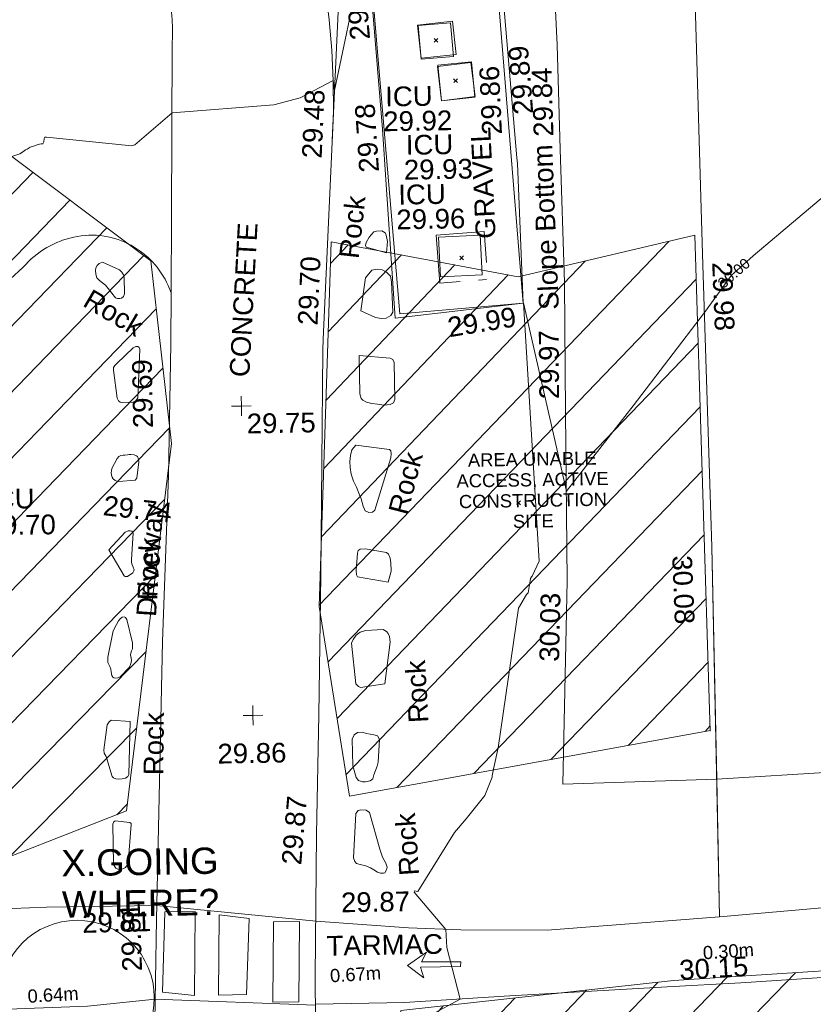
# Model space of a CAD drawing. Header units: millimetres. Extents: x -287732 to 520720, y -103372 to 287754.
# Tile 272 of 380: x 43124 to 58205, y 183955 to 202672. Entities that reach past the tile are written whole.
import ezdxf

# ---------------------------------------------------------------- set-up
doc = ezdxf.new("R2010")
doc.units = ezdxf.units.MM
for name, pattern in [('IMPORT-HIDDEN2 _3_', [4762.5, 3175, -1587.5]), ('IMPORT-UG_ELEC_QLB2 _2_', [2500, 1500, -300.0000000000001, 0, -50, 150, -300.0000000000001, 0, -200]), ('IMPORT-UG_ELEC_STREET LIGHTING_QLB2 _2_', [2700, 1500, -300.0000000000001, 0, -250, 150, -300.0000000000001, 0, -200]), ('IMPORT-UG_UNIDENTIFIED_QLA _2_', [2350, 1500, -300.0000000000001, 0, -50, 150, -300.0000000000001, 0, -50])]:
    doc.linetypes.add(name, pattern=pattern)
for name, color, linetype, lineweight in [('00_TOPO_DRIVE_WAY', 7, 'Continuous', 9), ('00_TOPO_PEDASTRIAN', 7, 'Continuous', 9), ('00_TOPO_SURVEY_TEXT', 7, 'Continuous', 9), ('00_UAV_DRIVE_WAY', 7, 'Continuous', 9), ('00_UAV_SURFACE', 7, 'Continuous', 9), ('00_UAV_SURVEY_TEXT', 7, 'Continuous', 9), ('GEN-TEXT', 7, 'Continuous', 9), ('SM-QC COMPLETED', 7, 'Continuous', 9)]:
    doc.layers.add(name, color=color, linetype=linetype, lineweight=lineweight)
for name, color, linetype, lineweight, true_color in [('00_TOPO_FENCE', 7, 'Continuous', 9, 0x3f7f4f), ('00_TOPO_FOOTPATH', 7, 'Continuous', 9, 0xa50000), ('00_TOPO_LEVEL_SPOT', 7, 'Continuous', 9, 0x666666), ('00_TOPO_ROAD_MARKING_ARROWS', 7, 'Continuous', 9, 0x999999), ('00_TOPO_ROAD_MARKING_WHITE_CONTINUOUS', 7, 'Continuous', 9, 0x999999), ('00_TOPO_SERV_IC', 5, 'Continuous', 9, 0x0000ff), ('00_UAV_FOOTPATH', 7, 'Continuous', 9, 0xa50000), ('00_UAV_FORM_LINES', 7, 'Continuous', 9, 0x666666), ('00_UAV_ROCK', 40, 'Continuous', 9, 0xffbf00), ('00_UAV_SERV_IC', 5, 'Continuous', 9, 0x0000ff), ('00_UAV_SLOPE_BOTTOM', 30, 'Continuous', 9, 0xff7f00), ('00_UAV_WALL_RETAINING', 7, 'Continuous', 9, 0x7c00a5), ('01_DTM_CONTOUR_MJR', 7, 'Continuous', 9, 0x7f3f00), ('01_DTM_CONTOUR_MJR_LABELS', 7, 'Continuous', 9, 0x7f3f00), ('01_DTM_CONTOUR_MNR', 7, 'Continuous', 9, 0xa5a552), ('12333-PUM-2D-U-0001-C01 - Rev2_REVIT IMPORT_dwg', 7, 'Continuous', 9, 0x767676), ('PUM-CHAMBER EXTENTS', 6, 'IMPORT-HIDDEN2 _3_', 9, 0xff00ff), ('PUM-ELECTRIC-QLB2', 1, 'IMPORT-UG_ELEC_QLB2 _2_', 9, 0xff0000), ('PUM-UNABLE TO SURVEY', 190, 'Continuous', 9, 0x7f00ff), ('PUM-UNIDENTIFIED UTILITIES-QLA', 7, 'IMPORT-UG_UNIDENTIFIED_QLA _2_', 9, 0x52a500), ('PUM-WATER-MH', 5, 'Continuous', 9, 0x0000ff)]:
    doc.layers.add(name, color=color, linetype=linetype, lineweight=lineweight, true_color=true_color)
doc.styles.add('Arial', font='arial.ttf', dxfattribs={"height": 500.0000000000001})
doc.styles.add('Arial_1', font='arial.ttf', dxfattribs={"height": 250})
doc.styles.add('Swis721 Lt BT_1', font='swissl.ttf', dxfattribs={"height": 200})
doc.styles.add('Swis721 Lt BT_2', font='swissl.ttf', dxfattribs={"height": 375})
pattern_1 = [(45, (-533641079.65, -725615854.3560001), (-618.7184335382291, 618.7184335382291), [])]

# ---------------------------------------------------------------- blocks, each defined once
blk = doc.blocks.new('12333-PUM-2D-U-0001-C01 - Rev2_REVIT IMPORT_dwg_MM-2077200-Site Location Plan Proposed')
at = {"layer": '00_TOPO_LEVEL_SPOT', "color": 254, "true_color": 0xcccccc, "flags": 128}
for points in [[(500.0000000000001, 0), (0, 0), (0, 500.0000000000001)], [(0, -500.0000000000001), (0, 0), (-500.0000000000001, 0)]]:
    blk.add_lwpolyline(points, dxfattribs=at)
blk = doc.blocks.new('12333-PUM-2D-U-0001-C01 - Rev2_REVIT IMPORT_dwg_MGS62954_T2_Galway_ITM_3d_Rev1-2077680-Site Location Plan Proposed')
at = {"layer": '00_TOPO_DRIVE_WAY', "color": 254, "true_color": 0xcccccc, "flags": 128}
for points in [[(533947310.7138579, 725731693.1597525), (533948599.1790669, 725732292.8675508), (533949364.8963825, 725732849.541381), (533950105.1134104, 725733681.8996902), (533950453.6158828, 725734585.561532), (533950796.9965962, 725736671.5550238), (533950912.4505009, 725740170.8279907), (533951015.7960494, 725742781.650399), (533951124.4683608, 725745445.0481578), (533951288.4688657, 725748596.3189428), (533951375.6958266, 725751100.1535034)], [(533954261.3237748, 725750926.7720876), (533954152.9038471, 725746646.6312761), (533954065.7425202, 725744002.6551392), (533953984.4574562, 725741734.6457609), (533953911.8016596, 725739024.0682355), (533953887.7447301, 725736605.6114737), (533953902.4244289, 725735923.3603222), (533954124.7964522, 725735190.2525634), (533954483.6354288, 725734572.2705452), (533954839.5176274, 725734070.6332626), (533955231.5015766, 725733692.8734832), (533955907.8651333, 725733170.617611), (533956674.2593598, 725732762.6424896), (533957820.6455237, 725732382.5787395)], [(533950862.2703093, 725738649.9250047), (533949572.9945023, 725738536.7528106), (533947723.2392966, 725738499.4396844), (533946396.9614592, 725738459.2854577), (533941871.6936597, 725738359.3006822), (533936372.9219523, 725738473.0361657), (533931579.9965787, 725738680.4198532), (533928785.8331761, 725738882.7086323), (533926256.6229934, 725738766.2295657), (533925217.4002548, 725738826.6515307), (533924740.5424624, 725739121.9279413)]]:
    blk.add_lwpolyline(points, dxfattribs=at)
at = {"layer": '00_TOPO_FENCE', "color": 254, "true_color": 0xcccccc, "flags": 128}
blk.add_lwpolyline([(534006809.2706339, 725743060.2519976), (534005538.4781243, 725743107.9127105), (534004366.3745478, 725743217.8138762), (533998377.5857408, 725743796.1756512), (533997897.7989847, 725743833.0124608), (533993491.9811647, 725743328.3953872), (533987334.7052383, 725742627.8569608), (533979431.4868201, 725741746.926904), (533971488.8156634, 725740926.3118316), (533964282.7598975, 725740216.9085314), (533961614.7168457, 725740030.2239165), (533961591.1296154, 725747064.6063311), (533961512.3756419, 725752627.0772152), (533961436.1583527, 725758918.7373912)], dxfattribs=at)
at = {"layer": '00_TOPO_FOOTPATH', "color": 254, "true_color": 0xcccccc}
blk.add_line((533953906.5889736, 725738500.0339707), (533955602.1075346, 725738505.4317943), dxfattribs=at)
at = {"layer": '00_TOPO_FOOTPATH', "color": 254, "true_color": 0xcccccc, "flags": 128}
blk.add_lwpolyline([(533953940.1125426, 725740080.2653441), (533955698.6507838, 725739921.9996256), (533956693.3809041, 725739868.4371119)], dxfattribs=at)
at = {"layer": '00_TOPO_PEDASTRIAN', "color": 254, "true_color": 0xcccccc}
for p, q in [((533951002.2000001, 725738782.2000002), (533951078.4000002, 725740306.2)), ((533951649.9000001, 725740306.2000002), (533951078.4000002, 725740306.2)), ((533951649.9000001, 725740306.2000002), (533951611.8000002, 725738706.0000001)), ((533952069.0000002, 725738706.0000001), (533952107.1000001, 725740230.0000001)), ((533952678.6000001, 725740153.8000002), (533952107.1000001, 725740230.0000001)), ((533952678.6000001, 725740153.8000002), (533952602.4000002, 725738706.0000001)), ((533953097.7000002, 725738553.6000001), (533953135.8, 725740077.6000001)), ((533953631.1000001, 725740077.6000001), (533953135.8, 725740077.6000001)), ((533953631.1000001, 725740077.6000001), (533953593.0000002, 725738553.6000001)), ((533951611.8000002, 725738706.0000001), (533951002.2000001, 725738782.2000002)), ((533952602.4000002, 725738706.0000001), (533952069.0000002, 725738706.0000001)), ((533953593.0000002, 725738553.6000001), (533953097.7000002, 725738553.6000001))]:
    blk.add_line(p, q, dxfattribs=at)
at = {"layer": '00_TOPO_ROAD_MARKING_ARROWS', "color": 254, "true_color": 0xcccccc, "flags": 128}
blk.add_lwpolyline([(533955974.6051216, 725738963.7982345), (533955669.1090297, 725739206.9980776), (533956035.3148712, 725739455.0940177), (533955936.1224607, 725739271.8686025), (533956683.1582101, 725739257.4393678), (533956678.775282, 725739169.0980287), (533955912.3523304, 725739170.5828823)], close=True, dxfattribs=at)
at = {"layer": '00_TOPO_ROAD_MARKING_WHITE_CONTINUOUS', "color": 254, "true_color": 0xcccccc}
for p, q in [((533950922.7365224, 725740430.6841316), (533953949.9443097, 725740079.3804997)), ((533950862.2703092, 725738649.9250047), (533953906.3880681, 725738479.8367977))]:
    blk.add_line(p, q, dxfattribs=at)
at = {"layer": '00_UAV_DRIVE_WAY', "color": 254, "true_color": 0xcccccc, "flags": 128}
for points in [[(533961605.9534032, 725742643.7315061), (533958680.9815001, 725742599.3465), (533958759.7690862, 725744672.478354), (533958827.9815001, 725746467.3465), (533958855.6784084, 725749670.5787382), (533958876.9815001, 725752134.3464999), (533958842.244041, 725754668.5001615), (533958814.9815, 725756657.3465), (533958726.6621689, 725759664.8521454), (533958700.9815, 725760539.3465), (533958710.9815, 725762585.3464999), (533958572.1762393, 725764655.6803505), (533958450.9815, 725766463.3464999), (533958263.9353285, 725769644.005468), (533958236.9815001, 725770102.3465002), (533957907.9815001, 725774538.3465), (533957891.4944401, 725774628.1267971), (533957311.4415, 725777786.8055)], [(533955330.7525, 725771096.3405), (533955276.7525, 725767471.3405001), (533955195.3712907, 725766100.7662112), (533954899.1599913, 725761112.1503652), (533954822.7525, 725759825.3405), (533954589.3468003, 725756125.8921217), (533954274.8053633, 725751140.4534205), (533954261.3237748, 725750926.7720876)], [(533951375.6958266, 725751100.1535034), (533951399.9698442, 725752070.5524807), (533951347.4579881, 725752208.8916968), (533951319.6993831, 725752270.8278202), (533951289.3715116, 725752331.5472051), (533951256.5275788, 725752390.9433293), (533951221.2252042, 725752448.9119918), (533951183.5263202, 725752505.3514959), (533951143.4970632, 725752560.1628278), (533951101.2076583, 725752613.2498293), (533951056.7322958, 725752664.519368), (533951010.149, 725752713.8815), (533950981.160238, 725752742.605828), (533950931.3733101, 725752788.7348354), (533950879.6983719, 725752832.7385197), (533950826.226078, 725752874.5396836), (533950771.0502374, 725752914.0649933), (533950714.2676473, 725752951.2451082), (533950655.9779233, 725752986.0148019), (533950596.283326, 725753018.3130761), (533950535.2885793, 725753048.0832692), (533950473.1006893, 725753075.2731537), (533950409.8287544, 725753099.8350297), (533950345.5837751, 725753121.7258072), (533950280.4784589, 725753140.907082), (533950214.6270229, 725753157.345204), (533950148.1449925, 725753171.011335), (533950081.149, 725753181.8815), (533950075.8993683, 725753182.4194565), (533950003.3014632, 725753188.2146665), (533949930.5245606, 725753190.9647081), (533949857.696336, 725753190.664757), (533949784.9445548, 725753187.3153399), (533949712.3968481, 725753180.922332), (533949640.1804897, 725753171.4969496), (533949568.4221714, 725753159.0557274), (533949497.2477814, 725753143.6204919), (533949426.7821841, 725753125.2183213), (533949357.149, 725753103.8814999), (533949316.7717913, 725753090.0263288), (533949248.7087927, 725753064.1136196), (533949181.7906088, 725753035.3734576), (533949116.1346362, 725753003.8562629), (533949051.8560584, 725752969.6173273), (533948989.0676416, 725752932.7167177), (533948927.8795381, 725752893.2191703), (533948868.3990925, 725752851.193977), (533948810.730654, 725752806.7148644), (533948754.9753922, 725752759.8598641), (533948701.231121, 725752710.7111753), (533948649.5921263, 725752659.355022), (533948600.1490001, 725752605.8815), (533948182.4361826, 725752235.8470142)]]:
    blk.add_lwpolyline(points, dxfattribs=at)
at = {"layer": '00_UAV_FOOTPATH', "color": 254, "true_color": 0xcccccc, "flags": 128}
for points in [[(533955602.1075348, 725738505.4317943), (533957497.0245002, 725738589.2155), (533960593.7327984, 725738712.3956746), (533961997.0245003, 725738768.2155001), (533965385.0245001, 725738927.2154999)], [(533925970, 725740690.0000001), (533927580.2910728, 725740631.0822601), (533930470.1490001, 725740498.8815), (533930936.1613029, 725740469.286821), (533935097.7738052, 725740204.9985504), (533935918.5063865, 725740209.2071245), (533937805.1490001, 725740218.8815), (533940913.2964685, 725740348.5431141), (533941137.149, 725740357.8815001), (533943006.1490001, 725740344.8815), (533945525.149, 725740363.8814999), (533945912.4793455, 725740371.8556033), (533948828.149, 725740431.8814999), (533950922.7365224, 725740430.6841315), (533950911.2265834, 725740430.6907111)], [(533956693.380904, 725739868.4371117), (533958337.0245, 725739829.2155), (533961614.7168457, 725740030.2239164)]]:
    blk.add_lwpolyline(points, dxfattribs=at)
at = {"layer": '00_UAV_FORM_LINES', "color": 254, "true_color": 0xcccccc, "flags": 128}
for points in [[(533961512.3756419, 725752627.0772152), (533961591.1296154, 725747064.6063311), (533961605.9534032, 725742643.7315061), (533961614.7168457, 725740030.2239164), (533964282.7598975, 725740216.9085314), (533971488.8156634, 725740926.3118316), (533979431.4868201, 725741746.926904), (533987334.7052383, 725742627.8569608), (533993491.9811647, 725743328.3953872), (533997897.7989847, 725743833.0124608), (534004884.06134, 725743169.2734714)], [(533961605.9534032, 725742643.7315061), (533963870.5935, 725742744.3515), (533966986.5935, 725742771.3514999), (533970332.5935001, 725742899.3515), (533979013.5935001, 725743688.3514999), (533984489.5935, 725744267.3515), (533990605.5935, 725744658.3515002), (533995896.5935, 725745162.3515), (533998858.5935, 725745161.3515), (534002418.5935, 725744963.3515), (534006330.5935, 725744603.3515), (534009100.5843577, 725744337.8864627)]]:
    blk.add_lwpolyline(points, dxfattribs=at)
at = {"layer": '00_UAV_ROCK', "color": 254, "true_color": 0xcccccc, "flags": 128}
for points in [[(533955503.892, 725752755.5235), (533955124.8919999, 725752873.5235), (533955112.892, 725752904.5235), (533955121.892, 725752963.5235), (533955183.8919999, 725753064.5235), (533955271.8919999, 725753162.5234998), (533955320.8919999, 725753176.5235), (533955422.892, 725753177.5235), (533955484.8919999, 725753138.5235), (533955507.892, 725753091.5235001), (533955528.892, 725752973.5234998)], [(533950104.8919999, 725752677.5235002), (533950430.8919998, 725752521.5235), (533950472.892, 725752478.5234998), (533950501.8920001, 725752427.5235001), (533950516.892, 725752376.5235), (533950516.892, 725752065.5235), (533950496.8920001, 725752017.5235), (533950456.892, 725751984.5235001), (533950421.8919999, 725751977.5235001), (533950377.8919999, 725751981.5235001), (533950341.892, 725751993.5235001), (533950204.892, 725752172.5235001), (533950156.8919999, 725752235.5235), (533950097.892, 725752284.5235), (533950046.892, 725752328.5235001), (533949996.8920001, 725752378.5235001), (533949975.8919999, 725752446.5235), (533949973.892, 725752518.5235001), (533949981.892, 725752570.5235), (533950005.892, 725752614.5235), (533950043.892, 725752653.5235)], [(533954999.892, 725751664.5235), (533955100.8919999, 725752292.5235), (533955219.892, 725752432.5235), (533955320.8919999, 725752451.5235), (533955420.892, 725752435.5235001), (533955502.8919999, 725752389.5235001), (533955572.892, 725752314.5235), (533955589.892, 725752205.5235001), (533955604.8919999, 725751631.5235001), (533955569.892, 725751568.5235), (533955480.8919999, 725751514.5235001), (533955381.8919998, 725751512.5235), (533955274.8919999, 725751532.5235)], [(533950339.8920001, 725750085.5235), (533950278.8920001, 725750617.5235), (533950283.8919999, 725750667.5235001), (533950306.892, 725750706.5235), (533950346.892, 725750743.5235001), (533950663.892, 725751036.5235), (533950710.892, 725751061.5235), (533950750.892, 725751059.5235002), (533950773.8920001, 725751042.5235001), (533950787.892, 725751008.5235), (533950734.8919998, 725750087.5235), (533950716.892, 725750051.5235), (533950686.892, 725750024.5235001), (533950636.8919999, 725750006.5235), (533950433.8919999, 725749999.5235001), (533950396.892, 725750011.5235), (533950363.892, 725750036.5235001)], [(533954955.8919999, 725750814.5235), (533955539.8919999, 725750754.5235001), (533955590.892, 725750729.5235001), (533955616.892, 725750674.5235), (533955615.8919999, 725749967.5235001), (533955588.892, 725749907.5235), (533955528.892, 725749873.5235), (533955411.8919999, 725749865.5235), (533955286.892, 725749885.5235), (533955178.8919999, 725749901.5235), (533955076.892, 725749929.5235001), (533955009.8919999, 725749965.5235001), (533954979.8919999, 725749995.5235), (533954951.892, 725750089.5235)], [(533950652.892, 725748521.5235), (533950345.8919999, 725748502.5235001), (533950308.8919999, 725748508.5235), (533950277.892, 725748524.5235), (533950239.892, 725748553.5235001), (533950218.892, 725748584.5235), (533950206.892, 725748626.5235001), (533950204.892, 725748665.5235001), (533950209.892, 725748708.5234998), (533950217.892, 725748752.5235), (533950319.892, 725748937.5235001), (533950353.892, 725748973.5234998), (533950393.8920001, 725748995.5235), (533950432.892, 725748997.5235001), (533950470.8919999, 725748998.5235001), (533950515.892, 725749002.5235001), (533950550.8920001, 725749010.5235002), (533950583.892, 725749009.5235001), (533950642.8919999, 725749002.5235001), (533950691.892, 725748984.5235), (533950710.892, 725748967.5235001), (533950728.892, 725748917.5235001), (533950728.892, 725748863.5235), (533950689.892, 725748567.5235), (533950685.8919999, 725748560.5235)], [(533954862.8919999, 725749114.5235001), (533955496.892, 725749021.5235), (533955521.8919999, 725748992.5235001), (533955530.892, 725748939.5235), (533955518.892, 725748860.5234998), (533955197.892, 725747873.5235), (533955152.892, 725747833.5234998), (533955084.892, 725747830.5235001), (533955016.8919999, 725747862.5235001), (533954979.8919999, 725747953.5235), (533954940.8919999, 725748091.5235), (533954901.8919999, 725748199.5235), (533954860.892, 725748317.5235), (533954804.892, 725748427.5235), (533954761.8919999, 725748562.5235), (533954742.8919999, 725748693.5235001), (533954738.892, 725748804.5235), (533954755.892, 725748917.5235), (533954780.892, 725749024.5235)], [(533950130.892, 725747206.5235), (533950450.892, 725747535.5235), (533950502.892, 725747557.5235001), (533950545.8920001, 725747558.5235001), (533950574.892, 725747551.5235001), (533950591.892, 725747535.5235), (533950597.892, 725747520.5235001), (533950559.892, 725747007.5235), (533950559.892, 725746960.5235), (533950567.8920001, 725746912.5235001), (533950587.892, 725746865.5235), (533950605.8919999, 725746817.5235), (533950602.892, 725746795.5235001), (533950581.892, 725746761.5235001), (533950480.892, 725746692.5235), (533950455.8919999, 725746692.5235), (533950434.892, 725746694.5235002), (533950416.8919999, 725746705.5235)], [(533955426.8919999, 725746499.5235001), (533954850.892, 725746608.5235), (533954826.892, 725746646.5235001), (533954823.892, 725746736.5235), (533954855.8919999, 725747059.5235), (533954871.892, 725747108.5235001), (533954909.8919999, 725747132.5235), (533955000.892, 725747140.5235), (533955406.8919999, 725747061.5235), (533955443.8919999, 725747029.5235001), (533955475.892, 725746956.5235001), (533955487.8919999, 725746865.5235), (533955487.8919999, 725746703.5235001)], [(533950076.892, 725745168.5235), (533950184.892, 725745666.5235), (533950250.892, 725745785.5235), (533950293.892, 725745851.5235001), (533950326.892, 725745893.5235), (533950362.8919999, 725745920.5235001), (533950398.8920001, 725745925.5235001), (533950424.892, 725745911.5235001), (533950453.8919999, 725745874.5235001), (533950549.892, 725745427.5235001), (533950552.892, 725745367.5235), (533950546.8919999, 725745314.5235001), (533950530.892, 725745275.5235001), (533950516.892, 725745236.5235001), (533950511.8919999, 725745205.5235), (533950515.892, 725745172.5235002), (533950524.892, 725745102.5235), (533950518.8920001, 725745056.5235), (533950508.892, 725745017.5235), (533950485.892, 725744970.5235001), (533950304.892, 725744788.5235), (533950258.892, 725744768.5235), (533950219.8920001, 725744761.5235), (533950185.8919999, 725744769.5235001), (533950164.892, 725744786.5235), (533950149.8919999, 725744816.5235), (533950137.892, 725744883.5235), (533950128.892, 725744937.5235001), (533950111.892, 725744985.5235), (533950092.892, 725745026.5235), (533950075.8920001, 725745064.5235001)], [(533955332.8919999, 725744565.5235), (533954870.8919999, 725744503.5235), (533954827.892, 725744527.5235), (533954783.8919999, 725744576.5235), (533954714.892, 725745350.5235001), (533954742.8919999, 725745422.5235), (533954800.892, 725745499.5235001), (533954878.892, 725745559.5235), (533954981.892, 725745590.5235), (533955319.892, 725745599.5235), (533955381.8919998, 725745559.5235), (533955413.8919999, 725745520.5235), (533955435.8919999, 725745466.5234998), (533955444.892, 725745358.5235)], [(533950482.892, 725743933.5235001), (533950435.8919999, 725742927.5235), (533950417.892, 725742889.5235), (533950374.8919999, 725742862.5235001), (533950310.8919999, 725742850.5235), (533950237.892, 725742842.5235001), (533950187.892, 725742850.5235), (533950145.892, 725742871.5235001), (533950119.8919999, 725742896.5235), (533950044.892, 725743172.5235), (533950024.892, 725743239.5235), (533950011.892, 725743277.5235), (533949978.892, 725743342.5235), (533949973.892, 725743403.5235001), (533950041.8919999, 725743878.5235), (533950080.8919999, 725743936.5235), (533950122.892, 725743966.5235)], [(533955213.8919999, 725743508.5235), (533955177.892, 725743079.5235), (533955158.8919999, 725743005.5235), (533955124.8919999, 725742925.5235), (533955090.892, 725742841.5235001), (533955070.8919999, 725742767.5234998), (533955022.892, 725742731.5235), (533954934.892, 725742711.5235), (533954874.8919999, 725742711.5235), (533954797.892, 725742740.5235), (533954754.892, 725742794.5235), (533954730.892, 725742883.5235), (533954695.892, 725743020.5235), (533954692.892, 725743528.5235001), (533954729.8919999, 725743608.5235), (533954795.892, 725743649.5235), (533954886.8919998, 725743656.5235), (533954967.8919999, 725743631.5235001), (533955033.8919999, 725743612.5235), (533955104.8919999, 725743602.5235001), (533955173.892, 725743583.5235)], [(533950114.8919999, 725741226.5235), (533950117.8919999, 725741988.5235), (533950136.8919999, 725742032.5235), (533950163.892, 725742052.5235), (533950439.892, 725742018.5235), (533950464.892, 725741999.5235001), (533950467.892, 725741978.5235), (533950392.892, 725741245.5235), (533950377.8919999, 725741207.5235), (533950345.8919999, 725741165.5235001), (533950294.892, 725741136.5235), (533950240.892, 725741132.5235), (533950196.892, 725741134.5235), (533950162.892, 725741154.5235001)], [(533954998.892, 725742125.5235), (533955181.8919999, 725741424.5235), (533955230.892, 725741275.5235001), (533955289.8919999, 725741156.5235001), (533955312.892, 725741084.5235001), (533955304.892, 725741030.5235), (533955266.8919999, 725740976.5235), (533955243.892, 725740967.5235001), (533955183.8919999, 725740967.5235001), (533955127.892, 725740989.5235), (533955058.892, 725741037.5235), (533954999.892, 725741072.5235), (533954912.892, 725741115.5235), (533954805.8919999, 725741140.5235), (533954736.892, 725741163.5235001), (533954699.892, 725741199.5235001), (533954680.8919999, 725741270.5235), (533954736.892, 725742114.5235001), (533954782.892, 725742167.5235), (533954835.8919999, 725742180.5235001), (533954932.892, 725742170.5235)]]:
    blk.add_lwpolyline(points, close=True, dxfattribs=at)
at = {"layer": '00_UAV_SERV_IC', "color": 254, "true_color": 0xcccccc, "flags": 128}
for points in [[(533956226.7524999, 725756429.3405), (533956185.7525001, 725757068.3405001), (533956801.2663488, 725757107.8335639), (533956842.2663486, 725756468.8335637)], [(533956602.7525001, 725755632.3405), (533956535.7525, 725756285.3405), (533957173.8516554, 725756350.8116232), (533957240.8516554, 725755697.8116232)], [(533956524.7525001, 725752283.3405), (533956499.7525, 725753037.3405), (533957290.3408071, 725753063.5536402), (533957315.3408071, 725752309.5536404)]]:
    blk.add_lwpolyline(points, close=True, dxfattribs=at)
at = {"layer": '00_UAV_SLOPE_BOTTOM', "color": 254, "true_color": 0xcccccc, "flags": 128}
blk.add_lwpolyline([(533958086.7525001, 725751756.3405), (533955651.7525001, 725751513.3405), (533955525.0655876, 725754058.4027166), (533955472.7525, 725755109.3405), (533955219.6899493, 725759042.1720566), (533955129.494329, 725760443.8973635), (533957590.414257, 725760616.840006), (533957669.006701, 725759503.9549783), (533957811.0595757, 725757492.4573123), (533958016.6692884, 725754520.0494162), (533958024.2145002, 725754410.9716555)], close=True, dxfattribs=at)
at = {"layer": '00_UAV_SURFACE', "color": 254, "true_color": 0xcccccc, "flags": 128}
for points in [[(533951399.969844, 725752070.5524806), (533951436.149, 725753516.8815), (533951506.149, 725756796.8815001), (533951514.822069, 725756949.8347802), (533951516.4819971, 725757062.322315), (533951517.0825115, 725757103.0170848), (533951512.9263622, 725757256.15968), (533951502.3609121, 725757408.9939015)], [(533954001.7525, 725759837.3405), (533954152.1910442, 725759275.8546164), (533954278.9850399, 725758708.5615388), (533954344.7525, 725758359.3405001), (533954432.9979588, 725757784.7877244), (533954497.1062382, 725757207.0435926), (533954536.9648706, 725756627.1216645), (533954552.5039302, 725756046.0393203), (533954543.6961566, 725755464.8159758), (533954513.1497796, 725754918.1797783)]]:
    blk.add_lwpolyline(points, dxfattribs=at)
at = {"layer": '00_UAV_WALL_RETAINING', "color": 254, "true_color": 0xcccccc, "flags": 128}
blk.add_lwpolyline([(533955737.7525, 725751596.3405001), (533955402.8746915, 725756584.4951081), (533955144.7525, 725760429.3405002), (533956288.7251887, 725760495.6159961), (533957526.7525, 725760567.3405), (533957765.1803825, 725756815.9332258), (533958082.2596115, 725751827.0312874), (533958086.7525001, 725751756.3405)], close=True, dxfattribs=at)
at = {"layer": '01_DTM_CONTOUR_MJR', "color": 254, "true_color": 0xcccccc, "flags": 128}
blk.add_lwpolyline([(533956102.4809865, 725738261.3496152), (533956660.0000001, 725738550), (533956421.6436514, 725739535.1700604), (533956410.0000001, 725739880), (533955817.4891778, 725740598.1385282), (533955828.9795918, 725740624.9526768), (533955887.862543, 725740609.1123714), (533956608.9139959, 725741720.2466532), (533956830.329022, 725741976.3966419), (533957195.6612718, 725742410.4241298), (533957337.5715436, 725742756.3624054), (533957341.3977486, 725742783.5797374), (533957376.712358, 725742941.7843673), (533957464.1582676, 725743314.9875267), (533957896.2386035, 725745963.1009563), (533958055.6492051, 725746216.4515098), (533958083.0042843, 725746249.6472815), (533958129.1609182, 725746476.1838744), (533958134.7476857, 725746517.8766565), (533958152.1764707, 725746551.1764706), (533958164.1933241, 725746567.3866483), (533958305.9479393, 725746848.3940861), (533958090, 725751760.0000001), (533958850, 725748170.0000001), (533960140.7681546, 725749771.2935264), (533961530.0000001, 725751520.0000001), (533962053.660268, 725752218.3266182), (533962098.2617197, 725752257.0147334), (533962472.614522, 725752581.735205), (533965588.789608, 725755114.5584979)], dxfattribs=at)
at = {"layer": '01_DTM_CONTOUR_MNR', "color": 254, "true_color": 0xcccccc, "flags": 128}
blk.add_lwpolyline([(533946288.8891886, 725754038.3439654), (533948574.7822682, 725754764.0528082), (533948602.7714034, 725754778.6716682), (533948629.8446937, 725754798.5328262), (533948657.2133871, 725754815.8734869), (533948684.465618, 725754834.1339163), (533948712.1565289, 725754849.9354453), (533948771.2268491, 725754882.2043338), (533948834.8977584, 725754905.0454658), (533948884.6738573, 725754924.1230098), (533948948.9246247, 725754936.0576524), (533948979.6016418, 725754943.7972435), (533949012.1832222, 725754946.3487189), (533949031.7210945, 725754980.3265668), (533949038.4966836, 725755045.5634351), (533949055.9674923, 725755072.0833334), (533949086.0045086, 725755070.3856292), (533950704.8185246, 725754875.0297179), (533950758.357942, 725754897.2417829), (533951480, 725755490.0000001), (533953411.8869696, 725755608.1508324), (533953919.9990373, 725755734.1918449), (533954550.0000001, 725756050.0000001), (533954568.3783784, 725755902.9054055), (533954569.5238096, 725755862.7803379), (533955098.1968843, 725758175.460636)], dxfattribs=at)
at = {"xscale": 0.375, "yscale": 0.375, "zscale": 0.375}
for p in [(533952699.1228423, 725749894.6998018), (533952815.4027371, 725744011.1544623)]:
    blk.add_blockref('12333-PUM-2D-U-0001-C01 - Rev2_REVIT IMPORT_dwg_MM-2077200-Site Location Plan Proposed', p, dxfattribs=at)
at = {"layer": '00_TOPO_DRIVE_WAY', "color": 251, "true_color": 0x666666, "char_height": 375, "attachment_point": 1, "line_spacing_factor": 1.005061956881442, "style": 'Swis721 Lt BT_2'}
for s, insert, width, rotation in [('29.69', (533950636.1989416, 725749507.5405397), 1495.902363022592, 89.99999999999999), ('Driveway', (533950631.2443063, 725745940.3328118), 2436.183848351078, 85.21360218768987), ('29.87', (533953308.7551977, 725741179.7684444), 1495.902363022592, 84.14638053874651), ('29.81', (533950250.1509959, 725739180.1470703), 1495.902363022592, 91.03287873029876)]:
    blk.add_mtext(s, dxfattribs=dict(at, insert=insert, width=width, rotation=rotation))
at = {"layer": '00_TOPO_FENCE', "color": 251, "true_color": 0x666666, "char_height": 375, "width": 1495.902363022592, "attachment_point": 1, "rotation": 271.3647647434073, "line_spacing_factor": 1.005061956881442, "style": 'Swis721 Lt BT_2'}
for s, insert in [('29.98', (533962065.3670347, 725752478.0921322)), ('30.08', (533961208.0574117, 725746916.1011528))]:
    blk.add_mtext(s, dxfattribs=dict(at, insert=insert))
at = {"layer": '00_TOPO_FOOTPATH', "color": 251, "true_color": 0x666666, "insert": (533954426.8929952, 725740614.1481154), "char_height": 375, "width": 1495.902363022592, "attachment_point": 1, "line_spacing_factor": 1.005061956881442, "style": 'Swis721 Lt BT_2'}
blk.add_mtext('29.87', dxfattribs=at)
at = {"layer": '00_TOPO_LEVEL_SPOT', "char_height": 375, "width": 1495.902363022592, "attachment_point": 1, "line_spacing_factor": 1.005061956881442, "style": 'Swis721 Lt BT_2'}
for s, insert in [('29.75', (533952794.1808528, 725749747.3102245)), ('29.86', (533952128.1353062, 725743481.5653192))]:
    blk.add_mtext(s, dxfattribs=dict(at, insert=insert))
at = {"layer": '00_TOPO_SERV_IC', "color": 251, "true_color": 0x666666, "char_height": 375, "attachment_point": 1, "line_spacing_factor": 1.005061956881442, "style": 'Swis721 Lt BT_2'}
for s, insert, width in [('ICU', (533947836.8111334, 725748395.9746865), 1021.012723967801), ('29.70', (533947822.9003084, 725747895.5162591), 1495.902363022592)]:
    blk.add_mtext(s, dxfattribs=dict(at, insert=insert, width=width))
at = {"layer": '00_TOPO_SURVEY_TEXT', "color": 251, "true_color": 0x666666, "insert": (533954136.729525, 725739793.5067371), "char_height": 375, "width": 2450.430537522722, "attachment_point": 1, "line_spacing_factor": 1.005061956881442, "style": 'Swis721 Lt BT_2'}
blk.add_mtext('TARMAC', dxfattribs=at)
at = {"layer": '00_UAV_DRIVE_WAY', "color": 251, "true_color": 0x666666, "char_height": 375, "width": 1495.902363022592, "attachment_point": 1, "line_spacing_factor": 1.005061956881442, "style": 'Swis721 Lt BT_2'}
for s, insert, rotation in [('29.84', (533958343.6343468, 725754911.6888481), 90.78534509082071), ('29.48', (533953930.0021614, 725754590.923306), 86.38987816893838), ('29.70', (533953796.3001863, 725751421.1403637), 86.38987816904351), ('29.97', (533958362.6288684, 725749924.851261), 89.50460150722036), ('30.03', (533958274.3909051, 725744941.105207), 87.8235707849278)]:
    blk.add_mtext(s, dxfattribs=dict(at, insert=insert, rotation=rotation))
at = {"layer": '00_UAV_FOOTPATH', "color": 251, "true_color": 0x666666, "char_height": 375, "width": 1495.902363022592, "attachment_point": 1, "line_spacing_factor": 1.005061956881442, "style": 'Swis721 Lt BT_2'}
for s, insert, rotation in [('29.81', (533949500.672913, 725740308.29793), 0.5480671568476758), ('30.15', (533960823.8516819, 725739217.1705394), 2.2778978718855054)]:
    blk.add_mtext(s, dxfattribs=dict(at, insert=insert, rotation=rotation))
at = {"layer": '00_UAV_ROCK', "color": 251, "true_color": 0x666666, "char_height": 375, "attachment_point": 1, "line_spacing_factor": 1.005061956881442, "style": 'Swis721 Lt BT_2'}
for s, insert, width, rotation in [('Rock', (533954602.2594138, 725752691.4022685), 1381.928849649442, 82.62708466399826), ('Rock', (533949892.977274, 725752182.1800195), 1381.928849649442, 328.38), ('Rock', (533955451.3004488, 725747851.8821887), 1381.928849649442, 74.47912266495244), ('29.74', (533950068.6435916, 725748240.2409972), 1495.902363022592, 352.61615027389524), ('Rock', (533950659.1382333, 725746243.6110516), 1381.928849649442, 86.79836482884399), ('Rock', (533955773.3808191, 725743806.560939), 1381.928849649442, 92.12250785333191), ('Rock', (533950718.0818681, 725742913.1002874), 1381.928849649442, 88.47552155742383), ('Rock', (533955547.1744687, 725740903.858854), 1381.928849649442, 92.83856763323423)]:
    blk.add_mtext(s, dxfattribs=dict(at, insert=insert, width=width, rotation=rotation))
at = {"layer": '00_UAV_SERV_IC', "color": 251, "true_color": 0x666666, "char_height": 375, "attachment_point": 1, "line_spacing_factor": 1.005061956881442, "style": 'Swis721 Lt BT_2'}
for s, insert, width in [('ICU', (533955532.9828056, 725755915.2233298), 1021.012723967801), ('29.92', (533955488.1546551, 725755444.844329), 1495.902363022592), ('ICU', (533955908.9796175, 725754989.0337142), 1021.012723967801), ('29.93', (533955864.1514669, 725754518.6547133), 1495.902363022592), ('ICU', (533955749.6573789, 725754046.3907372), 1021.012723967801), ('29.96', (533955704.8292284, 725753576.0117363), 1495.902363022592)]:
    blk.add_mtext(s, dxfattribs=dict(at, insert=insert, width=width))
at = {"layer": '00_UAV_SLOPE_BOTTOM', "color": 251, "true_color": 0x666666, "char_height": 375, "attachment_point": 1, "line_spacing_factor": 1.005061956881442, "style": 'Swis721 Lt BT_2'}
for s, insert, width, rotation in [('29.86', (533957365.6291402, 725754961.4284209), 1495.902363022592, 91.63488058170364), ('29.78', (533955018.0193885, 725754283.4727428), 1495.902363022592, 92.84969031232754), ('Slope Bottom', (533958388.2730567, 725751617.1206214), 3685.143599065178, 91.36481507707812)]:
    blk.add_mtext(s, dxfattribs=dict(at, insert=insert, width=width, rotation=rotation))
at = {"layer": '00_UAV_SURVEY_TEXT', "color": 251, "true_color": 0x666666, "char_height": 375, "attachment_point": 1, "line_spacing_factor": 1.005061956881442, "style": 'Swis721 Lt BT_2'}
for s, insert, width, rotation in [('GRAVEL', (533957212.1884086, 725752985.8739557), 2322.210334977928, 91.83803234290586), ('CONCRETE', (533952481.7641658, 725750460.5740811), 3286.236302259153, 85.85269265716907)]:
    blk.add_mtext(s, dxfattribs=dict(at, insert=insert, width=width, rotation=rotation))
at = {"layer": '00_UAV_WALL_RETAINING', "color": 251, "true_color": 0x666666, "char_height": 375, "width": 1495.902363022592, "attachment_point": 1, "line_spacing_factor": 1.005061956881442, "style": 'Swis721 Lt BT_2'}
for s, insert, rotation in [('29.91', (533954892.0113819, 725756800.7612482), 93.84076648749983), ('29.89', (533957968.6277395, 725755331.7043663), 93.63665166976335), ('29.99', (533956619.2286257, 725751504.7480762), 8.254572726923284)]:
    blk.add_mtext(s, dxfattribs=dict(at, insert=insert, rotation=rotation))
at = {"layer": '01_DTM_CONTOUR_MJR_LABELS', "color": 251, "true_color": 0x666666, "insert": (533962034.290475, 725752333.2164195), "char_height": 200, "width": 797.8007824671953, "attachment_point": 2, "rotation": 40.01342766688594, "line_spacing_factor": 1.005061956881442, "style": 'Swis721 Lt BT_1'}
blk.add_mtext('30.00', dxfattribs=at)
blk = doc.blocks.new('12333-PUM-2D-U-0001-C01 - Rev2_REVIT IMPORT_dwg-1620468-Site Location Plan Proposed')
at = {"layer": 'PUM-CHAMBER EXTENTS', "true_color": 0xfff4d4}
h = blk.add_hatch(dxfattribs=at)
h.set_pattern_fill('FP_14', style=0, pattern_type=2)
h.set_pattern_definition(pattern_1)
h.paths.add_polyline_path([(291811.3501528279, 124468.6438213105), (306011.3501528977, 125163.6438213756), (309303.3501529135, 126382.6438213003), (310276.3501529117, 133352.6438213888), (309947.3501528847, 136832.6438213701), (307059.3501528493, 139075.6438213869), (304064.350152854, 137236.6438213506), (301560.095729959, 137051.9973635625), (288639.1046682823, 134790.0492880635), (288630.6430382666, 134386.5106701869), (288258.8263998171, 134391.737187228), (288273.3501527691, 133230.6438212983), (288213.5074401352, 133220.9184094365), (288164.3501528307, 131103.6438213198), (291489.3501529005, 131422.6438213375), (291767.656290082, 125412.2684225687)])
h.paths.add_polyline_path([(313541.3501529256, 126587.6438213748), (320416.1456552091, 127718.9519342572), (320290.3501528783, 137135.6438213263), (316922.3501528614, 136404.6438212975), (313381.3501528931, 137134.6438212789), (313031.3501529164, 130202.6438213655), (313364.3812648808, 127842.0409395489)])
h.paths.add_polyline_path([(305922.0501528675, 132148.0438212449), (305930.0306085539, 132605.2438213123), (306188.7501529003, 132605.2438213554), (306180.769697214, 132148.043821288), (306133.2633083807, 132148.0438212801)])
h = blk.add_hatch(dxfattribs=at)
h.set_pattern_fill('FP_14', style=0, pattern_type=2)
h.set_pattern_definition(pattern_1)
h.paths.add_polyline_path([(351699.7223387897, 60394.56140982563), (351708.9931529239, 60906.25732130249), (352393.2163071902, 60898.13015708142), (353041.6677554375, 66223.39089351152), (353206.9931679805, 73966.25732118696), (353982.8594361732, 73952.71452510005), (354317.3501528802, 76699.64382133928), (358888.3501528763, 76111.64382135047), (361222.350152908, 86809.64382132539), (361563.3501529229, 88895.64382133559), (363078.3501529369, 90435.64382137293), (363904.3501529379, 101867.6438212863), (365385.1266995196, 110525.3932341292), (365230.9820148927, 110551.7047199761), (365498.4008083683, 111226.8875165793), (365470.0968050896, 111952.5482150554), (365624.7061381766, 111926.1574136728), (366051.3501529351, 114420.6438213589), (364898.3501528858, 114331.6438213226), (360524.3501529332, 111561.643821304), (356416.7002318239, 111258.678218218), (357929.2858412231, 111182.0907012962), (360544.5530249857, 111349.5624075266), (360546.5568067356, 111049.5690885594), (355314.0187962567, 111014.6190039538), (355309.6134037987, 111177.0234435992), (355277.3501528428, 111174.6438213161), (352644.3501529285, 114141.6438213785), (338239.8330883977, 112460.2766464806), (329804.3501528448, 111555.6438213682), (319532.3501528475, 110592.6438213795), (310517.3501528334, 109863.6438213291), (302620.3501528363, 109581.6438213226), (295825.3501529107, 109566.6438213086), (279813.350152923, 106549.6438213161), (276140.8366145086, 103581.1872824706), (276061.814112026, 103425.8629484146), (271406.8224872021, 105468.1551963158), (271509.3894614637, 105701.9358727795), (267649.3501529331, 107463.6438213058), (260223.350152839, 100640.6438213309), (259796.3501529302, 72682.64382134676), (269496.3501528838, 64316.64382130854), (273776.3501529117, 63665.64382135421), (309011.3501528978, 62955.64382139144), (311037.3501528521, 62074.6438213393), (338250.4136490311, 60841.37633496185), (351699.5658924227, 60394.56660730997)])
h.paths.add_polyline_path([(268358.9909750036, 65556.86419187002), (264596.4920611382, 69167.41490751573), (264804.2082447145, 69383.87273540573), (266581.5988270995, 67470.36930634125), (268566.7072650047, 65773.32227584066), (268393.5501527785, 65592.87780161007)])
h.paths.add_polyline_path([(332379.8871528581, 67575.85382149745), (302320.8871528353, 68122.85382142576), (302332.4158496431, 68783.33241919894), (280169.8095181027, 69186.63780598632), (280330.3604934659, 78384.59702432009), (275960.0958838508, 78464.13017966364), (276108.0612945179, 86595.19465455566), (280450.151176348, 86519.40319374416), (280756.2778082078, 103341.6855813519), (302910.5740271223, 102938.5317815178), (302920.972094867, 103534.2366836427), (310787.9439886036, 103391.077438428), (310815.0515439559, 104880.7045066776), (318228.828162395, 104745.7919744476), (318301.0448391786, 108714.2766025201), (322633.8020448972, 108635.4310593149), (322539.6341878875, 103240.5581443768), (349750.1643799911, 102745.3933022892), (349310.9351529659, 74176.4228213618), (332506.0083566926, 74506.52523825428), (332420.0679097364, 69783.88557772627)])
h.paths.add_polyline_path([(262373.7501529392, 72788.24382127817), (262335.6501529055, 75226.64382126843), (265345.5501529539, 75226.64382127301), (265383.6501528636, 72864.44382129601), (265304.282726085, 72862.43451935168)])
h.paths.add_polyline_path([(261383.1501529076, 75912.44382133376), (261459.3501528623, 80789.24382130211), (267517.2501529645, 80713.04382131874), (267441.0501529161, 75836.24382126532), (261504.349508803, 75910.91930113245)])
h.paths.add_polyline_path([(302573.8228673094, 78329.5292630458), (302592.4407276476, 78963.90062831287), (306343.567266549, 78898.43991812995), (306598.9518629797, 91613.856582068), (302817.47857218, 91689.80612071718), (302824.7189976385, 92271.11380375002), (296640.3411529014, 92395.32482125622), (296360.3411528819, 78454.32482147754), (302538.3452618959, 78330.24181806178)])
h.paths.add_polyline_path([(261840.3501529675, 80865.44382132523), (261687.9501528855, 92981.24382128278), (264050.1501528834, 92981.2438213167), (264202.5501529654, 80865.44382135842), (262112.9041611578, 80865.44382132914)])
h.paths.add_polyline_path([(274664.4282881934, 104261.9875886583), (272430.0401462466, 105281.7542374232), (273799.1437452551, 104582.3695657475), (274486.1144024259, 104328.01044291)])
h.paths.add_polyline_path([(315481.3501528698, 115683.6438212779), (326437.1652111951, 116343.5766866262), (364189.3501528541, 120948.6438212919), (366744.3501529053, 124721.6438213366), (363517.3501528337, 126053.6438213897), (359872.3501529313, 126432.6438213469), (352849.3501528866, 126181.6438212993), (339104.3501528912, 124625.6438213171), (335451.3501528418, 124514.6438212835), (325145.3501528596, 123235.643821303), (319635.3501528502, 122976.6438213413), (314446.3501528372, 122493.6438213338), (313566.3501528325, 118980.6438212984), (313763.6326656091, 118640.9882366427)])
h.paths.add_polyline_path([(322305.0501529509, 119194.0438212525), (322152.6501528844, 121403.8438213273), (326724.6501528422, 121784.8438212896), (326877.0501529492, 119498.8438213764), (323355.1979920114, 119264.0536772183)])
h.paths.add_polyline_path([(328629.650152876, 120870.4438213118), (328477.2501528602, 122089.6438212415), (329810.7501529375, 122242.0438213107), (329963.150152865, 121022.843821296), (328841.381541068, 120894.6416942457)])
h.paths.add_polyline_path([(317352.0501529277, 121480.0438213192), (317352.0501529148, 121861.0438213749), (317618.7501529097, 121856.3885555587), (317618.7501529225, 121480.0438212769), (317362.3608134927, 121480.0438213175)])
h.paths.add_polyline_path([(331601.450152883, 122089.6438213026), (331144.2501529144, 122242.0438212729), (331258.5501528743, 122623.0438212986), (331715.7501528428, 122470.6438213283), (331644.5503212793, 122233.3110493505)])
at = {"layer": 'GEN-TEXT', "color": 253, "true_color": 0xaaaaaa}
for p, q in [((315402.9948138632, 140893.2884823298), (315473.7054919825, 140963.999160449)), ((315473.7054919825, 140893.2884823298), (315402.9948138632, 140963.999160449)), ((315759.9948138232, 140120.2884822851), (315830.7054919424, 140190.9991604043)), ((315830.7054919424, 140120.2884822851), (315759.9948138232, 140190.9991604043)), ((315817.9948137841, 136748.2884823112), (315888.7054919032, 136818.9991604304)), ((315888.7054919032, 136748.2884823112), (315817.9948137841, 136818.9991604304)), ((316819.7177813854, 132073.1778097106), (316890.4284595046, 132143.8884878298)), ((316890.4284595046, 132073.1778097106), (316819.7177813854, 132143.8884878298))]:
    blk.add_line(p, q, dxfattribs=at)
at = {"layer": 'PUM-UNABLE TO SURVEY', "color": 7, "true_color": 0xfff4d4, "flags": 128}
for points in [[(288240.6965458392, 134391.9920332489), (288164.3501528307, 131103.6438213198), (291489.3501529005, 131422.6438213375), (291811.3501528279, 124468.6438213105), (306011.3501528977, 125163.6438213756), (309303.3501529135, 126382.6438213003), (310276.3501529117, 133352.6438213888), (309947.3501528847, 136832.6438213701), (307059.3501528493, 139075.6438213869), (304064.350152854, 137236.6438213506), (301580.3501529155, 137051.6438212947)], [(320416.3501529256, 127703.6438212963), (320290.3501528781, 137135.6438213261), (316922.3501528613, 136404.6438212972), (313381.3501528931, 137134.6438212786), (313031.3501529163, 130202.6438213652), (313541.3501529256, 126587.6438213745), (320420.3501528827, 127719.6438213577)], [(314450.3501529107, 122500.6438213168), (319635.3501528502, 122976.643821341), (325145.3501528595, 123235.6438213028), (335451.3501528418, 124514.6438212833), (339104.3501528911, 124625.6438213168), (352849.3501528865, 126181.6438212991), (359872.3501529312, 126432.6438213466), (363517.3501528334, 126053.6438213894), (366744.3501529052, 124721.6438213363), (364189.3501528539, 120948.6438212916), (326298.3501529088, 116326.6438213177), (315481.3501528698, 115683.6438212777), (313566.3501528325, 118980.6438212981), (314446.3501528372, 122493.6438213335)]]:
    blk.add_lwpolyline(points, dxfattribs=at)
at = {"layer": 'PUM-UNIDENTIFIED UTILITIES-QLA', "color": 9, "true_color": 0xc5e1aa, "flags": 128}
blk.add_lwpolyline([(315376.3501528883, 137223.6438213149), (316287.350152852, 137274.6438212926), (316340.3501529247, 136363.6438213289), (315429.3501530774, 136312.6438215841)], close=True, dxfattribs=at)
at = {"layer": 'PUM-WATER-MH', "color": 161, "true_color": 0xaaaaff, "flags": 128}
for points in [[(315148.3501528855, 140589.6438213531), (315090.3501529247, 141222.6438213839), (315760.3501528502, 141285.6438213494), (315818.3501528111, 140652.6438212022)], [(315519.3501529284, 139777.6438213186), (315464.3501528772, 140451.6438213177), (316103.3501528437, 140508.6438213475), (316158.3501528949, 139834.6438214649)]]:
    blk.add_lwpolyline(points, close=True, dxfattribs=at)
at = {"layer": 'SM-QC COMPLETED', "color": 81, "true_color": 0xaaffaa}
blk.add_circle((308301.2168105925, 122853.5067552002), 1467.425282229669, dxfattribs=at)
blk.add_blockref('12333-PUM-2D-U-0001-C01 - Rev2_REVIT IMPORT_dwg_MGS62954_T2_Galway_ITM_3d_Rev1-2077680-Site Location Plan Proposed', (-533641079.6498471, -725615854.3561786))
at = {"layer": 'PUM-ELECTRIC-QLB2', "char_height": 250, "width": 1160.025439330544, "attachment_point": 2, "line_spacing_factor": 0.9417779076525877, "style": 'Arial_1'}
for s, insert, rotation in [('0.30m', (320684.0295382, 123643.3300072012), 2.8390331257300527), ('0.67m', (313593.4606607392, 123327.5970243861), 2.457339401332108), ('0.64m', (307839.7883257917, 123038.2538917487), 2.457339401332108)]:
    blk.add_mtext(s, dxfattribs=dict(at, insert=insert, rotation=rotation))
at = {"layer": 'PUM-UNABLE TO SURVEY', "color": 51, "true_color": 0xffff7f, "insert": (317126.7066630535, 133060.6233042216), "char_height": 250, "width": 3428.043514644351, "attachment_point": 2, "line_spacing_factor": 0.9417779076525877, "style": 'Arial_1'}
blk.add_mtext('AREA UNABLE\\PACCESS, ACTIVE\\PCONSTRUCTION\\PSITE', dxfattribs=at)
at = {"layer": 'SM-QC COMPLETED', "color": 3, "true_color": 0x00ff00, "insert": (308046.1735334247, 125660.2604483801), "char_height": 500.0000000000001, "width": 3568.838158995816, "attachment_point": 1, "line_spacing_factor": 0.9417779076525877, "style": 'Arial'}
blk.add_mtext('X.GOING\\PWHERE?', dxfattribs=at)

msp = doc.modelspace()

# ---------------------------------------------------------------- block references
at = {"layer": '12333-PUM-2D-U-0001-C01 - Rev2_REVIT IMPORT_dwg', "color": 254, "linetype": 'IMPORT-UG_ELEC_STREET LIGHTING_QLB2 _2_', "true_color": 0xffd4d4, "rotation": 0.9999999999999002}
msp.add_blockref('12333-PUM-2D-U-0001-C01 - Rev2_REVIT IMPORT_dwg-1620468-Site Location Plan Proposed', (-261895.0770586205, 55869.5817132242), dxfattribs=at)

doc.saveas('drawing.dxf')
